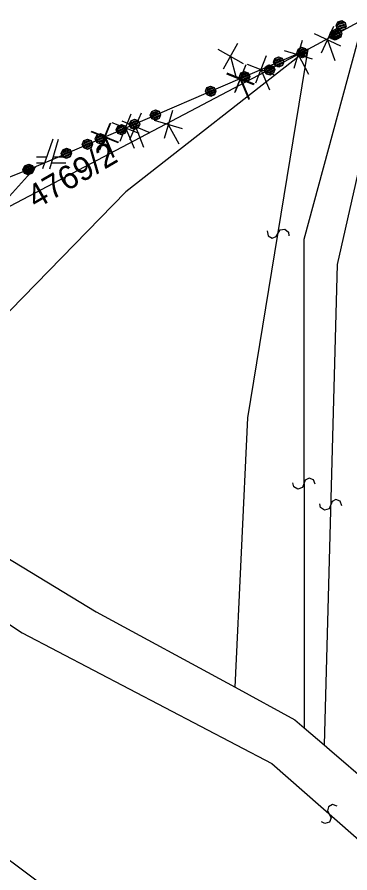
# Model space of a CAD drawing. Extents: x -266179 to -264727, y -1243225 to -1241702.
# Drawn here: x -265583.5 to -265561, y -1241780.2 to -1241722.2 of the extents above; entities that cross this region are included whole.
import ezdxf

# ---------------------------------------------------------------- set-up
doc = ezdxf.new("R2010")
doc.units = 0
for name, color, linetype in [('Vrstva 1', 7, 'Continuous'), ('Vrstva 19', 7, 'Continuous'), ('Vrstva 2', 7, 'Continuous'), ('Vrstva 21', 7, 'Continuous')]:
    doc.layers.add(name, color=color, linetype=linetype)

msp = doc.modelspace()

# ---------------------------------------------------------------- linework, layer by layer
at = {"layer": 'Vrstva 1'}
for p, q in [((-265563.8, -1241724.34), (-265560.08, -1241722.34)), ((-265563.8, -1241724.34), (-265585.26, -1241735.62)), ((-265580.79, -1241731.65), (-265563.8, -1241724.34)), ((-265581.13, -1241730.45), (-265581.83, -1241732.45)), ((-265581.33, -1241732.45), (-265580.73, -1241730.45)), ((-265581.55, -1241731.65), (-265582.23, -1241731.65)), ((-265582.22, -1241732.26), (-265580.79, -1241731.65)), ((-265580.23, -1241731.65), (-265581.09, -1241731.65)), ((-265589.45, -1241735.15), (-265582.22, -1241732.26)), ((-265582.22, -1241732.26), (-265585.26, -1241735.62)), ((-265582.23, -1241732.05), (-265581.69, -1241732.05)), ((-265581.21, -1241732.05), (-265580.23, -1241732.05)), ((-265587.24, -1241756.99), (-265578.17, -1241762.46)), ((-265578.17, -1241762.46), (-265568.75, -1241767.58)), ((-265568.75, -1241767.58), (-265564.7, -1241769.8)), ((-265564.7, -1241769.8), (-265564.07, -1241770.33)), ((-265564.07, -1241770.33), (-265562.71, -1241771.49)), ((-265562.71, -1241771.49), (-265562.36, -1241771.79)), ((-265562.36, -1241771.79), (-265555.92, -1241777.34))]:
    msp.add_line(p, q, dxfattribs=at)
at = {"layer": 'Vrstva 19'}
for p, q in [((-265563.8, -1241724.34), (-265560.08, -1241722.34)), ((-265580.79, -1241731.65), (-265563.8, -1241724.34)), ((-265582.22, -1241732.26), (-265580.79, -1241731.65)), ((-265589.45, -1241735.15), (-265582.22, -1241732.26))]:
    msp.add_line(p, q, dxfattribs=at)
for points in [[(-265561.519, -1241722.407), (-265561.286, -1241722.539), (-265561.214, -1241722.799), (-265561.346, -1241723.033), (-265561.606, -1241723.105), (-265561.84, -1241722.973), (-265561.912, -1241722.712), (-265561.78, -1241722.479), (-265561.519, -1241722.407), (-265561.499, -1241722.442), (-265561.73, -1241722.506), (-265561.786, -1241722.605), (-265561.401, -1241722.498), (-265561.322, -1241722.559), (-265561.842, -1241722.703), (-265561.821, -1241722.78), (-265561.31, -1241722.639), (-265561.279, -1241722.713), (-265561.79, -1241722.855), (-265561.768, -1241722.932), (-265561.258, -1241722.791), (-265561.284, -1241722.881), (-265561.699, -1241722.996), (-265561.61, -1241723.054), (-265561.34, -1241722.979)], [(-265562.037, -1241723.03), (-265561.779, -1241723.107), (-265561.652, -1241723.345), (-265561.729, -1241723.602), (-265561.967, -1241723.73), (-265562.224, -1241723.652), (-265562.352, -1241723.415), (-265562.275, -1241723.157), (-265562.037, -1241723.03), (-265562.053, -1241723.084), (-265562.264, -1241723.197), (-265562.279, -1241723.296), (-265561.945, -1241723.116), (-265561.836, -1241723.149), (-265562.294, -1241723.395), (-265562.257, -1241723.466), (-265561.798, -1241723.219), (-265561.761, -1241723.29), (-265562.219, -1241723.536), (-265562.19, -1241723.611), (-265561.732, -1241723.365), (-265561.729, -1241723.455), (-265562.09, -1241723.649), (-265562.008, -1241723.695), (-265561.797, -1241723.582)], [(-265561.9, -1241722.954), (-265561.642, -1241723.032), (-265561.514, -1241723.269), (-265561.592, -1241723.527), (-265561.83, -1241723.655), (-265562.087, -1241723.577), (-265562.215, -1241723.339), (-265562.137, -1241723.082), (-265561.9, -1241722.954), (-265561.872, -1241722.985), (-265562.083, -1241723.098), (-265562.116, -1241723.207), (-265561.764, -1241723.017), (-265561.673, -1241723.059), (-265562.148, -1241723.315), (-265562.111, -1241723.385), (-265561.644, -1241723.135), (-265561.597, -1241723.2), (-265562.064, -1241723.451), (-265562.026, -1241723.522), (-265561.559, -1241723.271), (-265561.565, -1241723.365), (-265561.944, -1241723.568), (-265561.845, -1241723.606), (-265561.598, -1241723.473)], [(-265564.248, -1241724.217), (-265563.99, -1241724.295), (-265563.863, -1241724.533), (-265563.94, -1241724.79), (-265564.178, -1241724.918), (-265564.435, -1241724.84), (-265564.563, -1241724.603), (-265564.486, -1241724.345), (-265564.248, -1241724.217), (-265564.238, -1241724.257), (-265564.449, -1241724.371), (-265564.482, -1241724.479), (-265564.129, -1241724.29), (-265564.021, -1241724.323), (-265564.514, -1241724.588), (-265564.476, -1241724.658), (-265563.983, -1241724.393), (-265563.945, -1241724.464), (-265564.439, -1241724.729), (-265564.401, -1241724.799), (-265563.907, -1241724.534), (-265563.94, -1241724.642), (-265564.292, -1241724.832), (-265564.184, -1241724.864), (-265563.973, -1241724.751)], [(-265565.809, -1241724.857), (-265565.56, -1241724.956), (-265565.453, -1241725.205), (-265565.552, -1241725.454), (-265565.8, -1241725.561), (-265566.05, -1241725.461), (-265566.157, -1241725.213), (-265566.057, -1241724.964), (-265565.809, -1241724.857), (-265565.83, -1241724.91), (-265566.051, -1241725.004), (-265566.074, -1241725.102), (-265565.725, -1241724.951), (-265565.62, -1241724.993), (-265566.098, -1241725.199), (-265566.066, -1241725.272), (-265565.588, -1241725.067), (-265565.557, -1241725.14), (-265566.034, -1241725.346), (-265566.012, -1241725.423), (-265565.534, -1241725.218), (-265565.539, -1241725.307), (-265565.916, -1241725.469), (-265565.839, -1241725.523), (-265565.618, -1241725.428)], [(-265566.459, -1241725.405), (-265566.202, -1241725.483), (-265566.074, -1241725.721), (-265566.151, -1241725.978), (-265566.389, -1241726.106), (-265566.646, -1241726.028), (-265566.774, -1241725.79), (-265566.697, -1241725.533), (-265566.459, -1241725.405), (-265566.431, -1241725.436), (-265566.643, -1241725.549), (-265566.675, -1241725.658), (-265566.323, -1241725.468), (-265566.232, -1241725.511), (-265566.708, -1241725.766), (-265566.67, -1241725.837), (-265566.203, -1241725.586), (-265566.156, -1241725.652), (-265566.623, -1241725.902), (-265566.585, -1241725.973), (-265566.118, -1241725.722), (-265566.125, -1241725.816), (-265566.503, -1241726.02), (-265566.404, -1241726.057), (-265566.157, -1241725.924)], [(-265568.115, -1241725.848), (-265567.866, -1241725.948), (-265567.759, -1241726.196), (-265567.858, -1241726.445), (-265568.106, -1241726.552), (-265568.356, -1241726.453), (-265568.463, -1241726.205), (-265568.363, -1241725.955), (-265568.115, -1241725.848), (-265568.108, -1241725.889), (-265568.329, -1241725.984), (-265568.371, -1241726.089), (-265568.003, -1241725.931), (-265567.898, -1241725.973), (-265568.413, -1241726.194), (-265568.381, -1241726.267), (-265567.867, -1241726.046), (-265567.835, -1241726.12), (-265568.35, -1241726.341), (-265568.318, -1241726.414), (-265567.804, -1241726.193), (-265567.845, -1241726.298), (-265568.213, -1241726.456), (-265568.108, -1241726.498), (-265567.887, -1241726.403)], [(-265570.421, -1241726.84), (-265570.171, -1241726.939), (-265570.065, -1241727.187), (-265570.164, -1241727.437), (-265570.412, -1241727.543), (-265570.662, -1241727.444), (-265570.769, -1241727.196), (-265570.669, -1241726.946), (-265570.421, -1241726.84), (-265570.396, -1241726.872), (-265570.617, -1241726.967), (-265570.658, -1241727.072), (-265570.291, -1241726.914), (-265570.204, -1241726.964), (-265570.7, -1241727.177), (-265570.669, -1241727.251), (-265570.182, -1241727.042), (-265570.141, -1241727.111), (-265570.628, -1241727.32), (-265570.596, -1241727.394), (-265570.109, -1241727.185), (-265570.124, -1241727.278), (-265570.519, -1241727.448), (-265570.423, -1241727.493), (-265570.166, -1241727.383)], [(-265574.164, -1241728.452), (-265573.915, -1241728.551), (-265573.808, -1241728.799), (-265573.908, -1241729.049), (-265574.156, -1241729.156), (-265574.405, -1241729.056), (-265574.512, -1241728.808), (-265574.413, -1241728.559), (-265574.164, -1241728.452), (-265574.185, -1241728.504), (-265574.406, -1241728.599), (-265574.429, -1241728.696), (-265574.08, -1241728.546), (-265573.975, -1241728.588), (-265574.453, -1241728.794), (-265574.421, -1241728.867), (-265573.944, -1241728.662), (-265573.912, -1241728.735), (-265574.39, -1241728.941), (-265574.367, -1241729.018), (-265573.89, -1241728.813), (-265573.895, -1241728.902), (-265574.271, -1241729.064), (-265574.194, -1241729.118), (-265573.973, -1241729.023)], [(-265576.47, -1241729.443), (-265576.221, -1241729.543), (-265576.114, -1241729.791), (-265576.214, -1241730.04), (-265576.462, -1241730.147), (-265576.711, -1241730.047), (-265576.818, -1241729.799), (-265576.718, -1241729.55), (-265576.47, -1241729.443), (-265576.464, -1241729.484), (-265576.684, -1241729.579), (-265576.726, -1241729.684), (-265576.359, -1241729.526), (-265576.254, -1241729.568), (-265576.768, -1241729.789), (-265576.737, -1241729.862), (-265576.222, -1241729.641), (-265576.19, -1241729.715), (-265576.705, -1241729.936), (-265576.673, -1241730.009), (-265576.159, -1241729.788), (-265576.201, -1241729.893), (-265576.568, -1241730.051), (-265576.463, -1241730.093), (-265576.243, -1241729.998)], [(-265575.585, -1241729.082), (-265575.335, -1241729.183), (-265575.23, -1241729.431), (-265575.33, -1241729.68), (-265575.578, -1241729.786), (-265575.827, -1241729.686), (-265575.933, -1241729.437), (-265575.833, -1241729.188), (-265575.585, -1241729.082), (-265575.606, -1241729.135), (-265575.827, -1241729.229), (-265575.85, -1241729.326), (-265575.501, -1241729.177), (-265575.396, -1241729.219), (-265575.874, -1241729.423), (-265575.843, -1241729.497), (-265575.364, -1241729.293), (-265575.333, -1241729.366), (-265575.811, -1241729.57), (-265575.789, -1241729.648), (-265575.311, -1241729.444), (-265575.316, -1241729.533), (-265575.694, -1241729.694), (-265575.616, -1241729.748), (-265575.395, -1241729.654)], [(-265577.894, -1241730.067), (-265577.644, -1241730.167), (-265577.538, -1241730.415), (-265577.639, -1241730.665), (-265577.887, -1241730.77), (-265578.136, -1241730.67), (-265578.242, -1241730.422), (-265578.142, -1241730.172), (-265577.894, -1241730.067), (-265577.887, -1241730.107), (-265578.108, -1241730.201), (-265578.15, -1241730.306), (-265577.782, -1241730.15), (-265577.677, -1241730.192), (-265578.192, -1241730.411), (-265578.161, -1241730.485), (-265577.646, -1241730.265), (-265577.614, -1241730.339), (-265578.13, -1241730.559), (-265578.098, -1241730.632), (-265577.583, -1241730.413), (-265577.625, -1241730.517), (-265577.993, -1241730.674), (-265577.888, -1241730.717), (-265577.668, -1241730.622)], [(-265578.776, -1241730.434), (-265578.527, -1241730.534), (-265578.42, -1241730.782), (-265578.52, -1241731.032), (-265578.768, -1241731.138), (-265579.017, -1241731.039), (-265579.124, -1241730.791), (-265579.024, -1241730.541), (-265578.776, -1241730.434), (-265578.751, -1241730.467), (-265578.972, -1241730.562), (-265579.014, -1241730.667), (-265578.646, -1241730.509), (-265578.56, -1241730.559), (-265579.056, -1241730.772), (-265579.024, -1241730.846), (-265578.537, -1241730.636), (-265578.496, -1241730.706), (-265578.983, -1241730.915), (-265578.952, -1241730.989), (-265578.465, -1241730.779), (-265578.479, -1241730.873), (-265578.874, -1241731.043), (-265578.778, -1241731.088), (-265578.521, -1241730.978)], [(-265580.203, -1241731.051), (-265579.953, -1241731.151), (-265579.847, -1241731.4), (-265579.948, -1241731.649), (-265580.196, -1241731.755), (-265580.445, -1241731.655), (-265580.551, -1241731.406), (-265580.451, -1241731.157), (-265580.203, -1241731.051), (-265580.178, -1241731.084), (-265580.398, -1241731.178), (-265580.441, -1241731.283), (-265580.073, -1241731.126), (-265579.986, -1241731.176), (-265580.483, -1241731.388), (-265580.451, -1241731.461), (-265579.964, -1241731.254), (-265579.923, -1241731.323), (-265580.411, -1241731.531), (-265580.38, -1241731.605), (-265579.892, -1241731.397), (-265579.907, -1241731.49), (-265580.302, -1241731.659), (-265580.206, -1241731.705), (-265579.949, -1241731.595)], [(-265582.801, -1241732.16), (-265582.552, -1241732.261), (-265582.446, -1241732.509), (-265582.546, -1241732.758), (-265582.794, -1241732.864), (-265583.044, -1241732.764), (-265583.15, -1241732.516), (-265583.049, -1241732.266), (-265582.801, -1241732.16), (-265582.822, -1241732.213), (-265583.043, -1241732.307), (-265583.067, -1241732.404), (-265582.717, -1241732.255), (-265582.612, -1241732.297), (-265583.09, -1241732.501), (-265583.059, -1241732.575), (-265582.581, -1241732.371), (-265582.549, -1241732.445), (-265583.028, -1241732.649), (-265583.005, -1241732.726), (-265582.527, -1241732.522), (-265582.533, -1241732.611), (-265582.91, -1241732.772), (-265582.832, -1241732.826), (-265582.612, -1241732.732)], [(-265582.743, -1241732.125), (-265582.497, -1241732.231), (-265582.396, -1241732.482), (-265582.502, -1241732.729), (-265582.753, -1241732.829), (-265583, -1241732.723), (-265583.1, -1241732.472), (-265582.994, -1241732.226), (-265582.743, -1241732.125), (-265582.766, -1241732.177), (-265582.989, -1241732.266), (-265583.015, -1241732.363), (-265582.662, -1241732.222), (-265582.558, -1241732.267), (-265583.041, -1241732.459), (-265583.011, -1241732.534), (-265582.528, -1241732.341), (-265582.499, -1241732.415), (-265582.981, -1241732.608), (-265582.961, -1241732.686), (-265582.478, -1241732.493), (-265582.486, -1241732.582), (-265582.866, -1241732.734), (-265582.79, -1241732.79), (-265582.567, -1241732.701)]]:
    msp.add_lwpolyline(points, dxfattribs=at)
at = {"layer": 'Vrstva 2'}
for p, q in [((-265558.06, -1241722.17), (-265561.83, -1241738.94)), ((-265560.16, -1241722.73), (-265564.1, -1241737.23)), ((-265563.8, -1241724.34), (-265576.16, -1241734)), ((-265567.9, -1241749.32), (-265563.8, -1241724.34)), ((-265576.16, -1241734), (-265594.43, -1241752.7)), ((-265564.1, -1241737.23), (-265564.07, -1241770.33)), ((-265561.83, -1241738.94), (-265562.71, -1241771.49)), ((-265568.75, -1241767.58), (-265567.9, -1241749.32)), ((-265588.99, -1241760.07), (-265583.19, -1241763.9)), ((-265583.19, -1241763.9), (-265566.27, -1241772.75)), ((-265566.27, -1241772.75), (-265558.47, -1241779.6)), ((-265574.18, -1241786.63), (-265588.35, -1241776.16))]:
    msp.add_line(p, q, dxfattribs=at)
for points in [[(-265566.582, -1241736.659), (-265566.524, -1241736.983), (-265566.245, -1241737.14), (-265565.976, -1241737.042), (-265565.698, -1241736.581), (-265565.385, -1241736.531), (-265565.145, -1241736.733), (-265565.118, -1241737.001)], [(-265563.335, -1241753.83), (-265563.445, -1241753.52), (-265563.745, -1241753.41), (-265563.995, -1241753.55), (-265564.195, -1241754.05), (-265564.495, -1241754.15), (-265564.765, -1241753.99), (-265564.835, -1241753.73)], [(-265561.522, -1241755.286), (-265561.623, -1241754.973), (-265561.92, -1241754.854), (-265562.174, -1241754.988), (-265562.387, -1241755.482), (-265562.69, -1241755.574), (-265562.955, -1241755.406), (-265563.018, -1241755.144)], [(-265561.838, -1241775.644), (-265562.143, -1241775.522), (-265562.424, -1241775.675), (-265562.484, -1241775.956), (-265562.24, -1241776.436), (-265562.362, -1241776.727), (-265562.661, -1241776.825), (-265562.902, -1241776.706)]]:
    msp.add_lwpolyline(points, dxfattribs=at)
at = {"layer": 'Vrstva 21'}
for p, q in [((-265563.8, -1241724.34), (-265560.08, -1241722.34)), ((-265562.082, -1241722.81), (-265562.917, -1241724.605)), ((-265564.198, -1241723.761), (-265564.769, -1241725.657)), ((-265563.397, -1241723.29), (-265561.601, -1241724.125)), ((-265562.499, -1241723.708), (-265561.985, -1241725.117)), ((-265580.79, -1241731.65), (-265563.8, -1241724.34)), ((-265569.938, -1241724.341), (-265568.216, -1241725.317)), ((-265568.589, -1241723.968), (-265569.565, -1241725.691)), ((-265565.431, -1241724.424), (-265563.535, -1241724.994)), ((-265569.077, -1241724.829), (-265568.677, -1241726.275)), ((-265566.644, -1241724.804), (-265567.377, -1241726.643)), ((-265564.483, -1241724.709), (-265563.773, -1241726.03)), ((-265568.053, -1241725.457), (-265568.792, -1241727.294)), ((-265568.026, -1241725.398), (-265568.759, -1241727.237)), ((-265567.93, -1241725.356), (-265566.091, -1241726.09)), ((-265569.341, -1241726.006), (-265567.504, -1241726.745)), ((-265569.312, -1241725.951), (-265567.473, -1241726.684)), ((-265567.011, -1241725.723), (-265566.418, -1241727.101)), ((-265568.422, -1241726.375), (-265567.834, -1241727.755)), ((-265568.392, -1241726.318), (-265567.8, -1241727.696)), ((-265573.007, -1241728.494), (-265573.578, -1241730.39)), ((-265575.831, -1241728.753), (-265576.564, -1241730.592)), ((-265575.131, -1241728.674), (-265575.911, -1241730.493)), ((-265577.252, -1241729.379), (-265577.991, -1241731.216)), ((-265577.213, -1241729.347), (-265577.946, -1241731.186)), ((-265577.117, -1241729.306), (-265575.278, -1241730.039)), ((-265576.431, -1241729.193), (-265574.611, -1241729.974)), ((-265575.521, -1241729.584), (-265574.965, -1241730.977)), ((-265574.24, -1241729.156), (-265572.344, -1241729.727)), ((-265573.292, -1241729.442), (-265572.582, -1241730.763)), ((-265578.54, -1241729.928), (-265576.703, -1241730.667)), ((-265578.499, -1241729.9), (-265576.66, -1241730.634)), ((-265576.198, -1241729.672), (-265575.605, -1241731.051)), ((-265577.621, -1241730.297), (-265577.033, -1241731.677)), ((-265577.579, -1241730.267), (-265576.987, -1241731.645)), ((-265582.22, -1241732.26), (-265580.79, -1241731.65)), ((-265589.45, -1241735.15), (-265582.22, -1241732.26))]:
    msp.add_line(p, q, dxfattribs=at)

# ---------------------------------------------------------------- texts
at = {"layer": 'Vrstva 1'}
msp.add_text('4769/2', height=1.6, rotation=30.13758, dxfattribs=at).set_placement((-265582.257, -1241735.204))

doc.saveas('drawing.dxf')
